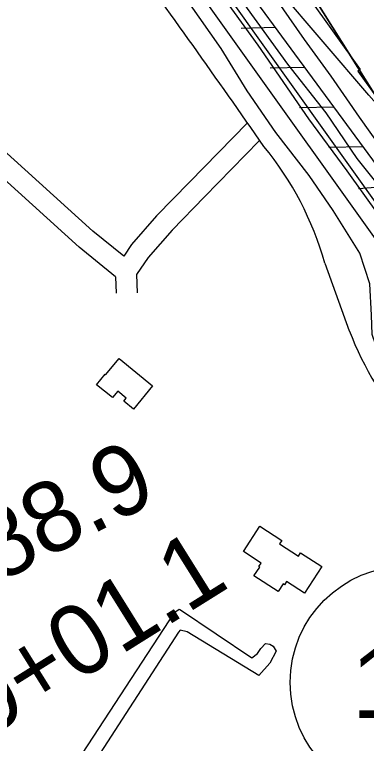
# Model space of a CAD drawing. Extents: x 3625074 to 3663148, y 511451 to 537151.
# Drawn here: x 3633034 to 3633534, y 519895 to 520930 of the extents above; entities that cross this region are included whole.
import ezdxf

# ---------------------------------------------------------------- set-up
doc = ezdxf.new("R2010")
doc.units = 0
for name, color, linetype in [('V-BLDG-OTLN', 7, 'Continuous'), ('V-FLOD-BASE', 7, 'Continuous'), ('V-LEVE-TOET', 7, 'Continuous'), ('V-ROAD-CNTR', 7, 'Continuous'), ('V-ROAD-IDEN', 7, 'Continuous'), ('V-RRAP-FSHR', 7, 'Continuous'), ('V-RRAP-RVMT', 7, 'Continuous'), ('V-SITE-VEGE', 7, 'Continuous'), ('V-SURV-IDEN', 7, 'Continuous'), ('V-SURV-LINE', 7, 'Continuous'), ('V-TOPO-DPTH', 7, 'Continuous'), ('V-TOPO-MINR', 7, 'Continuous'), ('V-WETL-SWMP', 7, 'Continuous')]:
    doc.layers.add(name, color=color, linetype=linetype)

msp = doc.modelspace()

# ---------------------------------------------------------------- linework, layer by layer
at = {"layer": 'V-BLDG-OTLN'}
for points in [[(3633182.4, 520441.5), (3633230.1, 520402.5), (3633203, 520369.4), (3633189, 520380.9), (3633192.4, 520385.2), (3633180.4, 520395.1), (3633172.8, 520385.7), (3633150.3, 520404.1), (3633162.4, 520418.9), (3633163.3, 520418.2)], [(3633382.3, 520203.1), (3633413.5, 520183), (3633410.4, 520178.3), (3633437.4, 520160.8), (3633440.3, 520165.3), (3633470.3, 520146), (3633445.8, 520108.1), (3633420.4, 520124.5), (3633417.6, 520120), (3633415.5, 520121.4), (3633408.4, 520110.4), (3633374.1, 520132.6), (3633382.2, 520145.1), (3633381.1, 520145.8), (3633384.3, 520150.7), (3633359, 520167.1)]]:
    msp.add_lwpolyline(points, close=True, dxfattribs=at)
at = {"layer": 'V-FLOD-BASE'}
msp.add_lwpolyline([(3633593.6, 520593), (3633580.3, 520610.6), (3633552.1, 520644.6), (3633506.7, 520708), (3633452.2, 520781.8), (3633379.9, 520886.3), (3633336.4, 520946.4), (3633275.6, 521032), (3633193.7, 521145), (3633163, 521190), (3633158.3, 521197.3)], dxfattribs=at)
at = {"layer": 'V-LEVE-TOET'}
for points in [[(3633038.3, 521378.7), (3633110.9, 521309.9), (3633166.7, 521245.2), (3633186.5, 521212.5), (3633208.1, 521165.6), (3633228.5, 521127.1), (3633262.5, 521082.7), (3633309.9, 521020.6), (3633364.2, 520938.4), (3633421.8, 520859.3), (3633476.3, 520790), (3633520.4, 520725.4), (3633564, 520671.1), (3633600.6, 520629.2), (3633625.6, 520601.7), (3633637, 520571.8), (3633643.8, 520537.3), (3633655, 520486.6), (3633681.8, 520439.7), (3633709.9, 520399.2), (3633754.2, 520344.2)], [(3633681.8, 520262.6), (3633628.7, 520319.5), (3633582.6, 520377.7), (3633560.9, 520420.7), (3633542, 520475.4), (3633541, 520502.7), (3633538.8, 520547.4), (3633524.3, 520591), (3633486.6, 520651.7), (3633452.7, 520701.4), (3633405.3, 520762.2), (3633364.4, 520821.6), (3633327.3, 520881.6), (3633280.6, 520948.2), (3633231.3, 521015.5), (3633182.7, 521081.5), (3633152.6, 521126.6), (3633109, 521180.2), (3633051.1, 521231.4), (3632998.5, 521284.4)]]:
    msp.add_lwpolyline(points, dxfattribs=at)
at = {"layer": 'V-ROAD-CNTR'}
for points in [[(3633189, 520586.8), (3633145.3, 520622.2), (3633012.4, 520742), (3632838.1, 520896.2)], [(3633177.4, 520557.5), (3633125.8, 520599.4), (3632992.4, 520719.6), (3632818.2, 520873.7)], [(3633364.8, 520776.1), (3633282.5, 520691.8), (3633235.7, 520643.9), (3633200, 520603), (3633189, 520586.8)], [(3633381.5, 520750.3), (3633303.9, 520670.8), (3633257.7, 520623.5), (3633223.8, 520584.7), (3633207.3, 520560.4), (3633208.2, 520534.8)], [(3633474.6, 520576.9), (3633509.5, 520480.8)], [(3633177.4, 520557.5), (3633178.2, 520533.9)]]:
    msp.add_lwpolyline(points, dxfattribs=at)
for centre, radius, start, end in [((3623559.9, 513938.4), 11953.6, 34.69411, 36.37318), ((3633037.6, 520454), 454, 15.7102, 39.4325), ((3633964.7, 520657.2), 488.2, 201.1735, 221.2295)]:
    msp.add_arc(centre, radius, start, end, dxfattribs=at)
at = {"layer": 'V-ROAD-IDEN'}
msp.add_circle((3633590.5, 519981.4), 165, dxfattribs=at)
at = {"layer": 'V-RRAP-FSHR'}
for p, q in [((3633404.6, 520911.2), (3633355.8, 520910)), ((3633446.1, 520854.8), (3633397.3, 520853.7)), ((3633487.6, 520798.4), (3633438.8, 520797.3)), ((3633529.1, 520742.1), (3633480.3, 520740.9)), ((3633571.3, 520686.3), (3633522.7, 520682.2))]:
    msp.add_line(p, q, dxfattribs=at)
msp.add_lwpolyline([(3632910, 521540.2), (3633131.1, 521308.7), (3633167.6, 521269.3), (3633189.4, 521238.2), (3633229.8, 521148.7), (3633561.1, 520698.5), (3633619.1, 520628.9), (3633638.7, 520603.9), (3633640.8, 520581.1), (3633654.7, 520513.1), (3633686.8, 520434.7), (3633716.1, 520400.4), (3633979.7, 520098.5), (3634147.1, 519905.4), (3634263.4, 519782.4)], dxfattribs=at)
at = {"layer": 'V-RRAP-RVMT'}
msp.add_lwpolyline([(3633451.1, 520955.4), (3633525.1, 520851.9), (3633521.8, 520849.5), (3633599.4, 520740.9), (3633594.2, 520736.9), (3633671.6, 520634.5), (3633666.8, 520630.9), (3633754.3, 520519.2), (3633763.8, 520526.6), (3633842.7, 520425.9), (3633843.4, 520426.4), (3633924.4, 520330.4), (3633923, 520329.2), (3634014.4, 520220.8), (3634018.8, 520224.5), (3634106.5, 520126.9), (3634111, 520131), (3634196.8, 520038.8), (3634191.1, 520033.2), (3634291.9, 519931.6), (3634294.1, 519933.8), (3634375.4, 519856.2)], dxfattribs=at)
at = {"layer": 'V-SITE-VEGE'}
for points in [[(3634509.8, 519607.5), (3634168.9, 519928.6), (3634135.3, 519967.6), (3634015.1, 520104.1), (3633963.6, 520161.5), (3633853.3, 520297.5), (3633717.4, 520463.6), (3633658.7, 520564.1), (3633632.1, 520627.9), (3633607.8, 520669.6), (3633572, 520716.7), (3633524, 520784), (3633483.6, 520842.1), (3633445.9, 520894.4), (3633394.7, 520968.2)], [(3632774.8, 519337.1), (3633261.4, 520080.9), (3633267.8, 520085.4), (3633269.6, 520084.4), (3633371.1, 520016), (3633379.3, 520022.3), (3633384, 520029.6), (3633390.4, 520036.8), (3633396.8, 520035.8), (3633401.3, 520033), (3633405.8, 520025.7), (3633396.5, 520008.5), (3633380.9, 519991.3), (3633279.3, 520053.3), (3633269.3, 520055.3), (3633266.6, 520052.6), (3633048.2, 519715.5)]]:
    msp.add_lwpolyline(points, dxfattribs=at)
at = {"layer": 'V-SURV-LINE'}
for points in [[(3633135.1, 521239.3), (3633590, 520602.2)], [(3633565.6, 520584.7), (3633110.7, 521221.9)]]:
    msp.add_lwpolyline(points, dxfattribs=at)
at = {"layer": 'V-TOPO-DPTH'}
msp.add_lwpolyline([(3634856.4, 519403.5), (3634325.9, 519910.3), (3634309, 519926.8), (3634292.3, 519943.5), (3634275.8, 519960.5), (3634259.6, 519977.7), (3633692, 520591.5), (3633689.3, 520594.5), (3633686.6, 520597.6), (3633684, 520600.7), (3633681.4, 520603.9), (3633678.8, 520607.1), (3633676.4, 520610.4), (3633674, 520613.7), (3633671.7, 520617.1), (3633664, 520628.8), (3633657.9, 520638), (3633651.8, 520647.3), (3633645.9, 520656.6), (3633639.9, 520666), (3633153.6, 521440.7)], dxfattribs=at)
at = {"layer": 'V-TOPO-MINR'}
msp.add_lwpolyline([(3633153.6, 521440.7), (3633639.9, 520666), (3633645.9, 520656.6), (3633651.8, 520647.3), (3633657.9, 520638), (3633664, 520628.8), (3633671.7, 520617.1), (3633674, 520613.7), (3633676.4, 520610.4), (3633678.8, 520607.1), (3633681.4, 520603.9), (3633684, 520600.7), (3633686.6, 520597.6), (3633689.3, 520594.5), (3633692, 520591.5), (3634259.6, 519977.7), (3634275.8, 519960.5), (3634292.3, 519943.5), (3634309, 519926.8), (3634325.9, 519910.3), (3634856.4, 519403.5)], dxfattribs=at)
at = {"layer": 'V-WETL-SWMP'}
msp.add_lwpolyline([(3634240.1, 519879.8), (3634150.6, 519982.7), (3634070, 520085.6), (3633958.1, 520210.9), (3633895.5, 520291.5), (3633801.5, 520407.8), (3633734.4, 520519.7), (3633685.1, 520609.2), (3633609, 520734.5), (3633537.4, 520815.1), (3633407.7, 520967.3), (3633327.1, 521119.4), (3633300.2, 521164.2), (3633260, 521231.3), (3633197.3, 521307.4), (3633134.7, 521383.5), (3633036.2, 521490.9), (3632919.9, 521629.6)], dxfattribs=at)

# ---------------------------------------------------------------- texts
at = {"layer": 'V-ROAD-IDEN'}
msp.add_text('18', height=100, rotation=0.6396, dxfattribs=at).set_placement((3633513.5, 519930.5))
at = {"layer": 'V-SURV-IDEN'}
for s, rotation, p in [('268+88.9', 27.3278, (3632742.5, 519983.4)), ('270+01.1', 31.9978, (3632865.8, 519820.6))]:
    msp.add_text(s, height=100, rotation=rotation, dxfattribs=at).set_placement(p)

doc.saveas('drawing.dxf')
